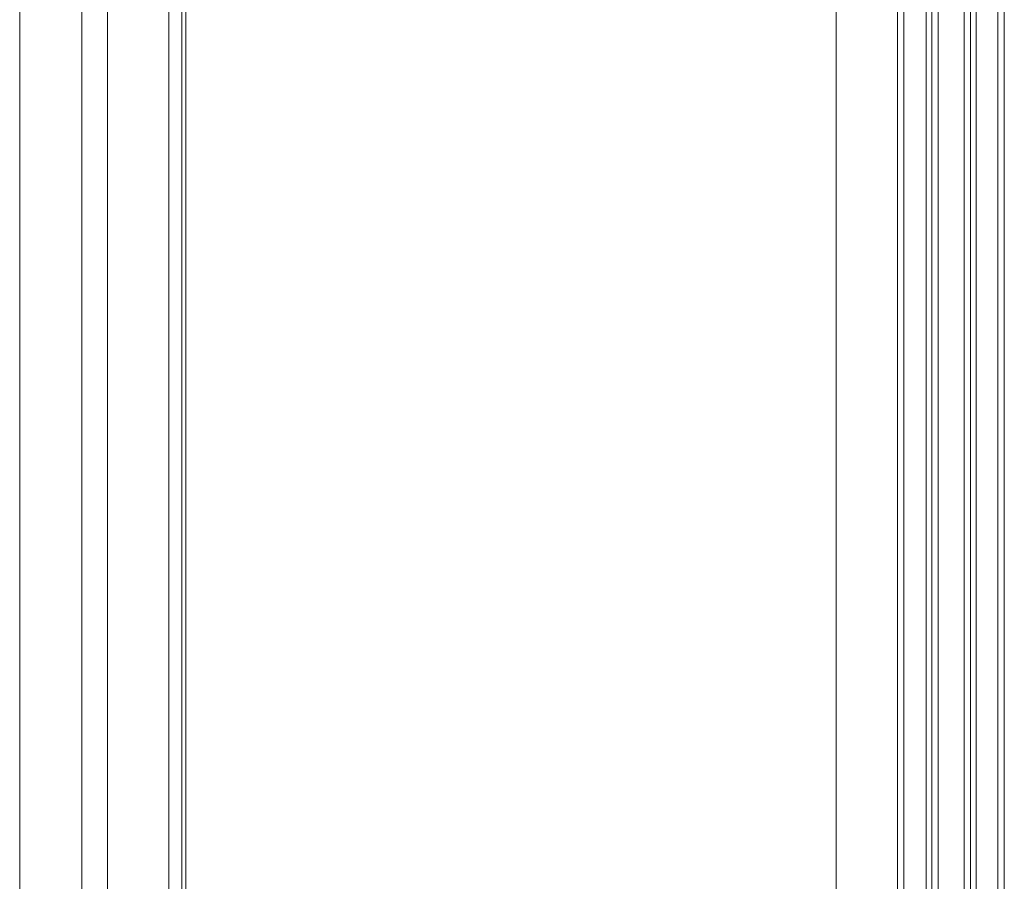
# Model space of a CAD drawing. Header units: inches. Extents: x 424 to 2043, y -237 to 445.
# Tile 764 of 965: x 872.314 to 873.171, y 213.597 to 214.347. Entities that reach past the tile are written whole.
import ezdxf

# ---------------------------------------------------------------- set-up
doc = ezdxf.new("R2010")
doc.units = ezdxf.units.IN
doc.header["$MEASUREMENT"] = 0
doc.layers.add('A-DOOR', color=31, linetype='Continuous', lineweight=9)

# ---------------------------------------------------------------- blocks, each defined once
blk = doc.blocks.new('5-panel_Bi-fold_external_door_10806 - Type 1-239875-Section 1')
at = {"layer": 'A-DOOR'}
for p, q in [((-104.57272, -2.937), (-104.57272, -0.19843)), ((-104.44285, -0.19885), (-104.44285, -2.937)), ((-103.86171, -2.937), (-103.86171, -0.19924)), ((-103.80845, -2.937), (-103.80845, -0.19924)), ((-103.80273, -0.19924), (-103.80273, -2.937)), ((-103.72091, -2.937), (-103.72091, -0.19924)), ((-103.7153, -0.19924), (-103.7153, -2.937)), ((-104.4316, -0.27426), (-104.4316, -2.83524)), ((-104.42802, -0.27426), (-104.42802, -2.83524)), ((-103.7834, -2.852), (-103.7834, -0.287)), ((-103.77849, -2.852), (-103.77849, -0.287)), ((-103.77278, -2.852), (-103.77278, -0.287)), ((-103.75034, -0.287), (-103.75034, -2.852)), ((-103.74473, -0.287), (-103.74473, -2.852)), ((-103.73974, -0.287), (-103.73974, -2.852)), ((-104.51851, -1.688), (-104.51851, -0.36346)), ((-104.49612, -0.36346), (-104.49612, -1.688))]:
    blk.add_line(p, q, dxfattribs=at)

msp = doc.modelspace()

# ---------------------------------------------------------------- block references
at = {"layer": 'A-DOOR'}
msp.add_blockref('5-panel_Bi-fold_external_door_10806 - Type 1-239875-Section 1', (976.88654, 215.09721), dxfattribs=at)

doc.saveas('drawing.dxf')
